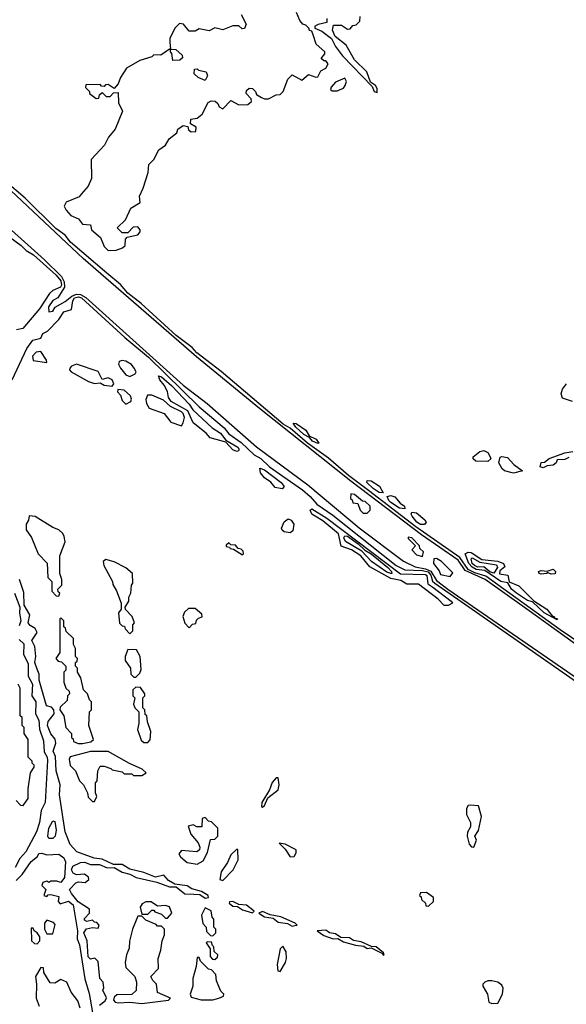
# Model space of a CAD drawing. Extents: x 2737310 to 2869991, y 870230 to 1012730.
# Tile 361 of 479: x 2793858 to 2796622, y 961534 to 966518. Entities that reach past the tile are written whole.
import ezdxf

# ---------------------------------------------------------------- set-up
doc = ezdxf.new("R2010")
doc.units = 0

msp = doc.modelspace()

# ---------------------------------------------------------------- linework, layer by layer
at = {"layer": '0CON02XD'}
for points in [[(2794977.5, 966545), (2795002.5, 966495), (2794995, 966473.3), (2794983, 966473), (2794965, 966487.5), (2794935, 966487.5), (2794885, 966467.5), (2794845, 966477.5), (2794815, 966462.5), (2794765, 966472.5), (2794745, 966460), (2794715, 966460), (2794686.4, 966496.4), (2794665, 966500), (2794643, 966477), (2794617.5, 966425), (2794616.7, 966405), (2794620, 966370), (2794647, 966367), (2794678.3, 966338.3), (2794680, 966325), (2794667, 966313), (2794631.7, 966311.7), (2794627, 966347), (2794620, 966355), (2794620, 966370), (2794615, 966370), (2794571.7, 966338.3), (2794535, 966340), (2794525, 966330), (2794465, 966312.5), (2794397, 966273), (2794366.7, 966225), (2794356.1, 966193.9), (2794335, 966170), (2794305, 966190), (2794291.7, 966188.3), (2794285, 966180), (2794271.7, 966181.7), (2794265, 966190), (2794191.7, 966188.3), (2794190, 966175), (2794210, 966155), (2794210, 966145), (2794245, 966120), (2794258.3, 966121.7), (2794261.7, 966138.3), (2794275, 966150), (2794295, 966130), (2794315, 966130), (2794331.7, 966148.3), (2794355, 966150), (2794357, 966097), (2794377.5, 966055), (2794340, 965965), (2794306.4, 965923.6), (2794286.2, 965883.8), (2794219.3, 965810.7), (2794221.2, 965715), (2794203.6, 965676.4), (2794167.5, 965635), (2794158.3, 965621.7), (2794092.5, 965595), (2794082.5, 965575), (2794092.5, 965555), (2794116.4, 965526.4), (2794155, 965510), (2794175, 965482.5), (2794215, 965480), (2794220, 965455), (2794266.4, 965416.4), (2794285, 965370), (2794305, 965350)], [(2794305, 965350), (2794345, 965352.5), (2794377, 965363), (2794390, 965375), (2794393, 965407), (2794401.7, 965418.3), (2794455, 965430), (2794467.5, 965445), (2794467.5, 965455), (2794455, 965470), (2794431.7, 965468.3), (2794405, 965440), (2794375, 965440), (2794350, 965465), (2794392.5, 965505), (2794420, 965565), (2794467, 965593), (2794462.5, 965625), (2794482, 965665), (2794507.5, 965745), (2794510, 965785), (2794535, 965810), (2794560.7, 965859.3), (2794595, 965882.5), (2794613.3, 965915), (2794652.5, 965945), (2794657.5, 965965), (2794685, 965982.5), (2794708.3, 965978.3), (2794711.7, 965961.7), (2794725, 965950), (2794748.3, 965951.7), (2794750, 965975), (2794721.7, 965991.7), (2794722.5, 966015), (2794755, 966020), (2794780, 966040), (2794810, 966100), (2794825, 966107.5), (2794846.1, 966106.1), (2794860, 966095), (2794867, 966077), (2794885, 966067.5), (2794925, 966110), (2794965, 966087.5), (2795011.7, 966088.3), (2795030, 966105), (2795028.3, 966118.3), (2795002.5, 966145), (2795005, 966160), (2795018.3, 966171.7), (2795035, 966170), (2795050, 966155), (2795055, 966140), (2795080, 966125), (2795095, 966117.5), (2795115, 966117.5), (2795155, 966137.5), (2795175, 966140), (2795190, 966155), (2795213, 966217), (2795235, 966240), (2795285, 966212.5), (2795318.3, 966241.7), (2795355, 966227.5), (2795365, 966230), (2795380.7, 966259.3), (2795406.4, 966273.6), (2795417.5, 966295), (2795405, 966310), (2795395, 966310), (2795381.7, 966321.7), (2795400, 966345), (2795400, 966355), (2795356.7, 966395), (2795341.7, 966441.7), (2795335, 966460), (2795323.6, 966463.6), (2795320, 966475), (2795305, 966490), (2795290, 966495), (2795273.9, 966513.9), (2795257.5, 966555)], [(2795410, 966525), (2795410, 966505), (2795366.7, 966493.3), (2795350, 966485), (2795350, 966475), (2795385, 966461.2), (2795434, 966424), (2795455, 966382.5), (2795490, 966335), (2795640, 966180), (2795650, 966155), (2795665, 966150), (2795665, 966170), (2795657.5, 966185), (2795631.7, 966201.7), (2795612.5, 966255), (2795550, 966315), (2795508.8, 966388.8), (2795453.3, 966433.3), (2795440, 966465), (2795445, 966490), (2795485, 966490), (2795515, 966470), (2795528.3, 966471.7), (2795541.7, 966488.3), (2795558.3, 966491.7), (2795578.3, 966511.7), (2795580, 966535)], [(2794795, 966210), (2794760, 966225), (2794740, 966245), (2794741.7, 966268.3), (2794755, 966270), (2794762.5, 966262.5), (2794800, 966255), (2794807.5, 966235), (2794795, 966210)], [(2795465, 966157.5), (2795475, 966163.3), (2795495, 966172.5), (2795503.3, 966185), (2795510, 966205), (2795501.7, 966221.7), (2795455, 966202.5), (2795433, 966177), (2795430, 966165), (2795438.3, 966158.3), (2795465, 966157.5)], [(2801775, 959797.1), (2800571.5, 960631.5), (2799166.4, 961606.4), (2798370, 962150), (2798285, 962215.6), (2797937.3, 962457.3), (2797788.8, 962575), (2797696.1, 962636.1), (2797676.1, 962676.1), (2797594.4, 962714.4), (2797290.3, 962920.3), (2797037.5, 963105), (2796656.1, 963366.1), (2796422, 963535), (2796212, 963685), (2796110.2, 963730.2), (2796075, 963781.9), (2795890.2, 963910.2), (2795531.8, 964181.8), (2795069.6, 964549.6), (2794751.4, 964811.4), (2794179.1, 965309.1), (2793756, 965706)], [(2796981.4, 963165), (2796590.4, 963430.4), (2796215, 963701.5), (2796158.5, 963718.5), (2796125.2, 963735.2), (2796083.3, 963795), (2795861, 963951), (2795621.5, 964135), (2795521, 964211), (2795419.1, 964299.1), (2795313.8, 964373.8), (2795225, 964450), (2795190.7, 964470.7), (2794877.1, 964737.1), (2794752.7, 964832.7), (2794729.5, 964859.5), (2794649.4, 964919.4), (2794472.4, 965082.4), (2794404.2, 965134.2), (2794367.2, 965177.2), (2794297.5, 965235), (2794115, 965391.9), (2794087.6, 965427.6), (2794040.8, 965460.8), (2793885.6, 965615.6), (2793782.7, 965702.7)], [(2793713.4, 965543.4), (2793982.3, 965302.3), (2794068.1, 965218.1), (2794082, 965192), (2794083.5, 965165), (2794050, 965110), (2794025, 965096.2), (2794003.8, 965065), (2794005, 965040), (2794025, 965042.5), (2794037, 965063), (2794087.7, 965092.3), (2794120.8, 965119.2), (2794145, 965128.8), (2794165, 965127.5), (2794192.7, 965112.7), (2794685, 964668), (2794805.6, 964575.6), (2795055, 964356.2), (2795314.3, 964164.3), (2795575, 963946.2), (2795797.7, 963777.7), (2795857.9, 963747.9), (2795909.1, 963739.1), (2795937.1, 963727.1), (2795965, 963678.6), (2796022.5, 963635), (2796955, 962993.1)], [(2793808, 965418), (2793865.4, 965375.4), (2793889.7, 965349.7), (2793927.8, 965327.8), (2794042.5, 965225), (2794065, 965195.7), (2794069.6, 965175), (2794064.3, 965165), (2794025, 965147.5), (2794008.3, 965131.7), (2793957.5, 965055), (2793872.5, 964955), (2793842, 964948)], [(2793819.1, 964695), (2793893.6, 964853.6), (2793924, 964896), (2793963.8, 964906.2), (2793975, 964930), (2793998.3, 964941.7), (2794055, 965000), (2794080.5, 965039.5), (2794119.3, 965050.7), (2794125.4, 965095), (2794135, 965110.9), (2794155, 965115.9), (2794170.2, 965110.2), (2794389.8, 964909.8), (2794509.2, 964809.2), (2794765, 964559.2), (2794891.5, 964451.5), (2794915, 964422), (2794977.9, 964377.9), (2795042.5, 964315), (2795076.5, 964296.5), (2795121.2, 964255), (2795188.3, 964208.3), (2795287.9, 964137.9), (2795326.2, 964105), (2795360, 964065), (2795440.7, 964010.7), (2795760.8, 963755), (2795805, 963732.7), (2795895, 963730.4), (2795922.9, 963722.9), (2795937, 963707), (2795945.9, 963675.9), (2795956.7, 963665), (2796545, 963255.5), (2797450.8, 962625)], [(2793995, 964782.5), (2793993.3, 964795), (2793965, 964839.4), (2793940.6, 964835), (2793922.5, 964815), (2793925, 964793.3), (2793995, 964782.5)], [(2794415, 964711.4), (2794441.2, 964725), (2794446.7, 964735), (2794435.8, 964755), (2794422.4, 964772.4), (2794395, 964790), (2794375, 964793.3), (2794361.2, 964788.8), (2794356.7, 964775), (2794367.5, 964755), (2794395, 964720.8), (2794415, 964711.4)], [(2794325, 964662.5), (2794333.8, 964675), (2794325, 964695.7), (2794305, 964705.5), (2794275, 964697.5), (2794255, 964737.8), (2794145, 964774.6), (2794119.2, 964765), (2794111.2, 964755), (2794110, 964745), (2794117.5, 964735), (2794205, 964686), (2794235, 964676.7), (2794265, 964680), (2794285, 964667.5), (2794325, 964662.5)], [(2794955, 964332.7), (2794935, 964341.1), (2794899.4, 964379.4), (2794821.1, 964401.1), (2794800.8, 964425), (2794735, 964478), (2794707.7, 964537.7), (2794622.7, 964585), (2794610.4, 964605), (2794605.4, 964635.4), (2794588.5, 964668.5), (2794565.6, 964695), (2794560, 964715), (2794575, 964711.1), (2794627.1, 964665), (2794715, 964572.2), (2794733.7, 964543.7), (2794831.6, 964451.6), (2794873.8, 964425), (2794899.2, 964389.2), (2794960.5, 964355), (2794966.7, 964343.3), (2794964.3, 964335.7), (2794955, 964332.7)], [(2794395, 964572.5), (2794420, 964585), (2794423.3, 964596.7), (2794417.5, 964615), (2794385, 964642.5), (2794353, 964647), (2794352.5, 964635), (2794367, 964617), (2794375, 964590), (2794395, 964572.5)], [(2796652.5, 964585), (2796602.3, 964602.3), (2796596.4, 964623.6), (2796602.3, 964647.7), (2796622.5, 964675)], [(2794675, 964462.5), (2794685, 964477.5), (2794691.1, 964505), (2794684.4, 964525), (2794675, 964533.5), (2794620.4, 964560.4), (2794585, 964592.7), (2794525, 964618.2), (2794503, 964617), (2794496.1, 964596.1), (2794498.8, 964575), (2794512.5, 964552.5), (2794587.5, 964525), (2794621.7, 964481.7), (2794675, 964462.5)], [(2795365, 964372.5), (2795337.5, 964385), (2795323.3, 964403.3), (2795295, 964418.5), (2795253.5, 964455), (2795240, 964475), (2795255, 964474), (2795305, 964440), (2795321.7, 964411.7), (2795356.9, 964395), (2795370, 964375), (2795365, 964372.5)], [(2796225, 964282.5), (2796163.6, 964283.6), (2796150, 964295), (2796150, 964305), (2796185, 964332.5), (2796205, 964336.7), (2796225, 964327.5), (2796237.5, 964305), (2796240, 964295), (2796225, 964282.5)], [(2796355, 964223.3), (2796310, 964235), (2796297.5, 964245), (2796280, 964275), (2796287, 964303), (2796295, 964307.5), (2796325, 964302.5), (2796357, 964267), (2796400, 964235), (2796355, 964223.3)], [(2796635, 964302.5), (2796615, 964292.5), (2796575, 964290), (2796570, 964275), (2796555, 964262.5), (2796525, 964260), (2796505, 964250), (2796490, 964255), (2796495, 964277.5), (2796511.7, 964278.3), (2796535, 964296.2), (2796613.9, 964326.1), (2796655, 964332.5)], [(2795185, 964143.1), (2795149.5, 964149.5), (2795127.4, 964177.4), (2795095, 964199.5), (2795075.5, 964225), (2795072.6, 964247.4), (2795095, 964240.4), (2795180.4, 964175), (2795194.5, 964155), (2795185, 964143.1)], [(2795695, 964123.3), (2795675, 964124.6), (2795645, 964144.6), (2795613.3, 964175), (2795614.2, 964185.8), (2795635, 964184.2), (2795676.5, 964156.5), (2795695, 964123.3)], [(2795615, 964020), (2795630, 964035), (2795630, 964055), (2795605, 964080), (2795591.7, 964081.7), (2795550, 964115), (2795531.7, 964118.3), (2795530, 964095), (2795538.3, 964088.3), (2795541.7, 964071.7), (2795568.3, 964068.3), (2795580, 964035), (2795595, 964020), (2795615, 964020)], [(2795805, 964042), (2795778, 964045), (2795735, 964074.7), (2795723.8, 964085), (2795716, 964105), (2795735, 964110.4), (2795755, 964102.5), (2795781.1, 964071.1), (2795804, 964055), (2795805, 964042)], [(2794055, 963600), (2794060, 963615), (2794051.7, 963621.7), (2794050, 963635), (2794070, 963655), (2794070, 963685), (2794060, 963715), (2794060, 963805), (2794087.5, 963875), (2794081.7, 963901.7), (2794075, 963917.5), (2794056.1, 963936.1), (2794025, 963948), (2793935, 964003.3), (2793905, 964007.5), (2793902.5, 963985), (2793890, 963965), (2793890, 963935), (2793917, 963897), (2793950, 963815), (2793997, 963767), (2794000, 963695), (2794020, 963675), (2794020, 963625), (2794041.7, 963601.7), (2794055, 963600)], [(2796025, 963552.9), (2796003.4, 963553.4), (2795974, 963585), (2795875, 963661.4), (2795815, 963661.1), (2795785, 963680), (2795735, 963689.5), (2795628.3, 963748.3), (2795582.5, 963805), (2795535, 963834.4), (2795483.5, 963853.5), (2795470.6, 963915), (2795391.3, 963981.3), (2795335, 964015.7), (2795327.1, 964035), (2795335, 964041.9), (2795411.4, 963995), (2795782.6, 963712.6), (2795909.6, 963709.6), (2795915.8, 963705), (2795922, 963662), (2795946.7, 963645), (2796040, 963575), (2796046.2, 963563.8), (2796025, 963552.9)], [(2795885, 963962.2), (2795865.5, 963975), (2795842.2, 964005), (2795837.5, 964015), (2795841.2, 964025), (2795865, 964021.9), (2795907.1, 963987.1), (2795912.5, 963975), (2795905, 963963.1), (2795885, 963962.2)], [(2795225, 963921.2), (2795195.8, 963925.8), (2795185, 963933.3), (2795181.2, 963945), (2795195, 963976.7), (2795215, 963992), (2795231.2, 963985), (2795244, 963965), (2795238.6, 963931.4), (2795225, 963921.2)], [(2795735, 963714.2), (2795715, 963721.4), (2795636.2, 963775), (2795588.3, 963828.3), (2795505, 963876.2), (2795497.1, 963895), (2795501.2, 963905), (2795515, 963903.1), (2795568.9, 963865), (2795602.5, 963832.5), (2795635.5, 963815), (2795719.5, 963745), (2795738, 963725), (2795740, 963715), (2795735, 963714.2)], [(2795895, 963800), (2795900, 963825), (2795881.7, 963841.7), (2795880, 963855), (2795840, 963895), (2795821.7, 963898.3), (2795821.7, 963891.7), (2795860, 963855), (2795840, 963835), (2795865, 963810), (2795895, 963800)], [(2794985, 963810), (2794990, 963815), (2794988.3, 963828.3), (2794978.3, 963838.3), (2794961.7, 963841.7), (2794948.3, 963858.3), (2794925, 963860), (2794915, 963870), (2794901.7, 963858.3), (2794901.7, 963851.7), (2794918.3, 963848.3), (2794921.7, 963841.7), (2794938.3, 963838.3), (2794985, 963810)], [(2796575, 963480), (2796510, 963515), (2796451.2, 963571.2), (2796425, 963578.2), (2796370, 963615), (2796345.5, 963635), (2796326.7, 963666.7), (2796291.4, 963675), (2796209.8, 963729.8), (2796166, 963735), (2796145, 963747.5), (2796129.3, 963765), (2796110, 963815), (2796125, 963822.1), (2796140.8, 963820.8), (2796195, 963786.4), (2796276.4, 963776.4), (2796303.8, 963765), (2796311.7, 963748.3), (2796285, 963727.5), (2796283.5, 963713.5), (2796326.2, 963706.2), (2796333.3, 963673.3), (2796381.5, 963651.5), (2796457.1, 963577.1), (2796523.1, 963535), (2796550.8, 963500.8), (2796562.5, 963495), (2796560, 963490), (2796576.7, 963485), (2796575, 963480)], [(2794415, 963410), (2794430, 963425), (2794430, 963455), (2794437.5, 963465), (2794427, 963497), (2794391.7, 963531.7), (2794390, 963545), (2794410, 963575), (2794410, 963595), (2794420, 963615), (2794422.5, 963655), (2794430, 963665), (2794427.5, 963715), (2794395, 963743.3), (2794335, 963773.3), (2794293.6, 963786.4), (2794280, 963775), (2794282.5, 963755), (2794327.5, 963675), (2794328.3, 963658.3), (2794347, 963627), (2794370, 963565), (2794370, 963535), (2794357.5, 963515), (2794363, 963463), (2794375, 963450), (2794388.3, 963448.3), (2794390, 963435), (2794415, 963410)], [(2796035, 963700), (2796048.3, 963718.3), (2795990, 963775), (2795965, 963790), (2795951.7, 963788.3), (2795950, 963765), (2795978.3, 963728.3), (2795985, 963710), (2796035, 963700)], [(2796255, 963716.9), (2796235, 963723.9), (2796205, 963749.2), (2796175, 963746.9), (2796157.5, 963755), (2796145, 963766.2), (2796140.3, 963789.7), (2796145, 963793.8), (2796185, 963772.2), (2796268.9, 963758.9), (2796273.3, 963745), (2796255, 963716.9)], [(2796545, 963710.9), (2796525, 963720), (2796522.5, 963715), (2796495, 963710.9), (2796484, 963715), (2796481.2, 963725), (2796495, 963729.4), (2796525, 963725.8), (2796555, 963737.5), (2796567.1, 963725), (2796565, 963713.5), (2796545, 963710.9)], [(2793945, 963230), (2793934, 963265), (2793939.2, 963295), (2793934.2, 963345), (2793918, 963375), (2793946.4, 963416.4), (2793936, 963436), (2793910.7, 963450.7), (2793900.6, 963465), (2793908.8, 963505), (2793880, 963555), (2793878.1, 963618.1), (2793855.6, 963685)], [(2793830.8, 963615), (2793858.6, 963545), (2793855.6, 963515), (2793863.6, 963475), (2793855, 963450)], [(2794715, 963440), (2794731.7, 963458.3), (2794748.3, 963461.7), (2794751.7, 963478.3), (2794761.7, 963488.3), (2794780, 963495), (2794778.3, 963508.3), (2794745, 963537.5), (2794711.7, 963538.3), (2794691.7, 963518.3), (2794683, 963497), (2794693, 963463), (2794715, 963440)], [(2794153.9, 962853.9), (2794175, 962854.2), (2794217, 962863), (2794230, 962875), (2794207.5, 962945), (2794210, 963015), (2794220, 963025), (2794220, 963065), (2794210, 963075), (2794200, 963105), (2794180, 963125), (2794167, 963187), (2794150, 963215), (2794150, 963235), (2794140, 963245), (2794140, 963265), (2794148.3, 963271.7), (2794150, 963285), (2794140, 963295), (2794140, 963335), (2794130, 963355), (2794130, 963385), (2794091.7, 963421.7), (2794088.3, 963438.3), (2794080, 963445), (2794080, 963475), (2794065, 963490), (2794060, 963485), (2794060, 963315), (2794040, 963285), (2794051.7, 963271.7), (2794068.3, 963268.3), (2794090, 963245), (2794090, 963225), (2794080, 963215), (2794080, 963165), (2794090, 963135), (2794108.3, 963118.3), (2794110, 963105), (2794100, 963095), (2794098.3, 963071.7), (2794061.7, 963038.3), (2794060, 963025), (2794080, 962995), (2794090, 962935), (2794120, 962905), (2794120, 962885), (2794128.3, 962878.3), (2794130, 962865), (2794153.9, 962853.9)], [(2793855, 963380), (2793878.9, 963358.9), (2793876, 963305), (2793899.7, 963259.7), (2793900.8, 963195), (2793922.5, 963155), (2793918, 963095), (2793938.9, 963065), (2793937.1, 963005), (2793955, 962972.5), (2793957, 962927), (2793977.3, 962867.3), (2793981.9, 962811.9), (2793995.7, 962785.7), (2793997.6, 962767.6), (2793985.6, 962555), (2793965.9, 962514.1), (2793958, 962455), (2793943.2, 962406.8), (2793888, 962305), (2793858, 962272), (2793834.4, 962225.6)], [(2794445, 963190), (2794465, 963210), (2794471.7, 963228.3), (2794467.5, 963295), (2794448.3, 963328.3), (2794405, 963330), (2794390, 963295), (2794390, 963275), (2794417.5, 963235), (2794420, 963205), (2794435, 963190), (2794445, 963190)], [(2794261.1, 961528.9), (2794289.5, 961550.5), (2794296.4, 961566.4), (2794277.5, 961605), (2794283, 961617), (2794280, 961645), (2794262.5, 961665), (2794255, 961750), (2794237, 961767), (2794215, 961762), (2794204.4, 961774.4), (2794198.8, 961855), (2794181.9, 961895), (2794195, 961915.8), (2794225, 961923.3), (2794255, 961920), (2794260, 961935), (2794248.3, 961948.3), (2794235, 961950), (2794225, 961960), (2794196.2, 961953.8), (2794185, 961960), (2794185, 961967.5), (2794210, 961995), (2794210, 962015), (2794153.3, 962053.3), (2794118.8, 962095), (2794110, 962115), (2794141.2, 962148.8), (2794155, 962153.8), (2794189.3, 962150.7), (2794207.5, 962165), (2794205, 962177.5), (2794185, 962192.5), (2794145, 962190), (2794128.3, 962198.3), (2794120, 962215), (2794126.4, 962233.6), (2794165, 962252), (2794185, 962254), (2794215, 962241.2), (2794261.2, 962241.2), (2794300, 962225), (2794335, 962226.7), (2794375, 962202.5), (2794415, 962192.5), (2794445.9, 962175.9), (2794551.4, 962151.4), (2794615, 962128), (2794648.3, 962128.3), (2794692.7, 962092.7), (2794738.3, 962091.7), (2794769.2, 962089.2), (2794795, 962071.2), (2794812.5, 962075), (2794810, 962085), (2794776.7, 962105), (2794727.9, 962117.9), (2794705, 962132.9), (2794642.3, 962142.3), (2794610, 962160), (2794587, 962187), (2794545, 962177.5), (2794485, 962200.8), (2794415, 962218.6), (2794375, 962241.2), (2794332, 962242), (2794275, 962268), (2794234.3, 962274.3), (2794145.8, 962305.8), (2794112.7, 962342.7), (2794087, 962407), (2794058.9, 962595), (2794062.9, 962645), (2794041.4, 962715), (2794038, 962788), (2794027.5, 962815), (2794040, 962855), (2794036.4, 962876.4), (2794015, 962903.3), (2793998, 962945), (2794002, 962965), (2794032.5, 963005), (2794030, 963025), (2794018.3, 963038.3), (2793993.3, 963045), (2793955.8, 963175), (2793956.7, 963205), (2793945, 963230)], [(2793875, 962540), (2793900, 962575), (2793900, 962625), (2793912.5, 962705), (2793930, 962735), (2793930, 962745), (2793920, 962755), (2793920, 962765), (2793900, 962785), (2793900, 962875), (2793880, 962905), (2793880, 962935), (2793870, 962945), (2793870, 962985), (2793860, 962995), (2793860, 963135), (2793850, 963155)], [(2794505, 962860), (2794517, 962873), (2794520, 962915), (2794503, 962963), (2794500, 962995), (2794491.7, 963001.7), (2794490, 963025), (2794480, 963035), (2794480, 963085), (2794490, 963095), (2794490, 963105), (2794468.3, 963138.3), (2794445, 963140), (2794430, 963125), (2794430, 963095), (2794440, 963085), (2794433, 963053), (2794440, 963035), (2794460, 963015), (2794460, 962955), (2794452.5, 962925), (2794471.7, 962871.7), (2794485, 962860), (2794505, 962860)], [(2794235, 962560), (2794247.5, 962585), (2794240, 962605), (2794240, 962655), (2794250, 962665), (2794252.5, 962715), (2794265, 962740), (2794285, 962740), (2794318.3, 962728.3), (2794325, 962720), (2794375, 962710), (2794385, 962700), (2794425, 962700), (2794432.5, 962692.5), (2794475, 962692.5), (2794497.5, 962705), (2794477.5, 962725), (2794413.3, 962753.3), (2794305, 962813.3), (2794215, 962814), (2794113, 962787), (2794107.5, 962775), (2794113, 962743), (2794140, 962715), (2794160, 962665), (2794180, 962645), (2794200, 962605), (2794203, 962583), (2794225, 962560), (2794235, 962560)], [(2795085, 962532.5), (2795095, 962540), (2795111.7, 962578.3), (2795165, 962620), (2795170, 962645), (2795165, 962680), (2795155, 962680), (2795135, 962657.5), (2795120.7, 962619.3), (2795082.5, 962555), (2795080, 962535), (2795085, 962532.5)], [(2793840, 962565), (2793861.7, 962541.7), (2793875, 962540)], [(2796155, 962330), (2796167.5, 962365), (2796160, 962385), (2796177, 962413), (2796192.5, 962485), (2796178.3, 962538.3), (2796135, 962542.5), (2796125, 962540), (2796117.5, 962525), (2796117.5, 962495), (2796137.5, 962455), (2796137, 962433), (2796122.5, 962405), (2796120, 962385), (2796130, 962345), (2796141.7, 962331.7), (2796155, 962330)], [(2794025, 962372.5), (2794005, 962372.5), (2794000, 962385), (2794004.5, 962425.5), (2794025, 962462.5), (2794035, 962460), (2794041.2, 962415), (2794037.5, 962385), (2794025, 962372.5)], [(2794755, 962242.5), (2794785, 962260), (2794807, 962303), (2794821.7, 962368.3), (2794845, 962370), (2794860, 962385), (2794860, 962425), (2794828.3, 962458.3), (2794811.7, 962461.7), (2794795, 962480), (2794780, 962475), (2794778.3, 962431.7), (2794753, 962433), (2794735, 962442.5), (2794710, 962435), (2794722.5, 962395), (2794760.7, 962350.7), (2794769.3, 962329.3), (2794767.5, 962315), (2794753.6, 962306.4), (2794675, 962312.5), (2794662.5, 962295), (2794670.7, 962280.7), (2794705, 962252.5), (2794755, 962242.5)], [(2795225, 962280), (2795245, 962282.5), (2795255, 962300), (2795255, 962316.2), (2795200, 962345), (2795170, 962350), (2795199.3, 962319.3), (2795225, 962280)], [(2794885, 962160), (2794937.5, 962215), (2794962.5, 962265), (2794960, 962315), (2794955, 962320), (2794925, 962290), (2794908.6, 962251.4), (2794876.7, 962205), (2794870, 962165), (2794885, 962160)], [(2793839.5, 962160.5), (2793869.5, 962190.5), (2793915, 962256), (2793948, 962282), (2793955, 962296.7), (2793969.3, 962299.3), (2793995, 962290), (2794055, 962293.8), (2794080, 962275), (2794088.8, 962255), (2794083.3, 962175), (2794065, 962150), (2794045, 962157.5), (2794015, 962157.5), (2794005, 962150), (2793995, 962157.5), (2793975, 962150), (2793970, 962135), (2793990, 962115), (2793980, 962085), (2793995, 962080), (2794001.7, 962088.3), (2794015, 962090), (2794055, 962080), (2794052.5, 962055), (2794061.7, 962041.7), (2794103.9, 962056.1), (2794127.4, 962037.4), (2794150.5, 961905), (2794148.1, 961865), (2794159.4, 961835), (2794187.1, 961662.9), (2794208.3, 961588.3), (2794237.5, 961425)], [(2794605, 961970), (2794626.2, 961995), (2794615, 962026.7), (2794595, 962033.3), (2794555, 962030), (2794521.7, 962051.7), (2794495, 962052.5), (2794477, 962043), (2794467.5, 962025), (2794475, 961990), (2794505, 961990), (2794525, 962010), (2794535, 962010), (2794541.7, 962001.7), (2794575, 961990), (2794595, 961970), (2794605, 961970)], [(2795035, 961997.5), (2795042.5, 962005), (2795005, 962035.7), (2794965, 962038.8), (2794935, 962054), (2794918.3, 962051.7), (2794916.7, 962045), (2794935, 962030), (2794958.3, 962028.3), (2794985, 962012.5), (2795035, 961997.5)], [(2795925, 962030), (2795950, 962055), (2795950, 962075), (2795915, 962100), (2795885, 962097.5), (2795880, 962085), (2795888.3, 962078.3), (2795890, 962065), (2795910, 962045), (2795911.7, 962031.7), (2795925, 962030)], [(2794835, 961880), (2794850, 961895), (2794850, 961915), (2794840, 961925), (2794840, 961965), (2794830, 961975), (2794826.4, 962006.4), (2794795, 962022.5), (2794776.7, 961985), (2794783, 961943), (2794800, 961925), (2794801.7, 961901.7), (2794821.7, 961881.7), (2794835, 961880)], [(2795235, 961930), (2795255, 961933.8), (2795260, 961935), (2795250, 961945), (2795177.3, 961977.3), (2795125, 961987.5), (2795085, 962003.3), (2795067.5, 961995), (2795095, 961976.2), (2795139.5, 961969.5), (2795165, 961948.8), (2795212.5, 961942.5), (2795235, 961930)], [(2794025, 961890), (2794037.5, 961937.5), (2794028.3, 961948.3), (2793995, 961960), (2793982.5, 961945), (2793982.5, 961915), (2793995, 961890), (2794025, 961890)], [(2794475, 961537.5), (2794515, 961542.9), (2794610, 961555), (2794620, 961565), (2794553.6, 961593.6), (2794550, 961635), (2794530, 961655), (2794520, 961675), (2794560, 961715), (2794557.5, 961765), (2794571.7, 961808.3), (2794577.5, 961855), (2794590, 961885), (2794590, 961915), (2794575, 961930), (2794555, 961930), (2794548.3, 961938.3), (2794495, 961960), (2794475, 961980), (2794455, 961980), (2794427.5, 961915), (2794413, 961853), (2794411.7, 961818.3), (2794397.5, 961785), (2794390, 961745), (2794395, 961720), (2794440, 961675), (2794447.5, 961645), (2794447, 961603), (2794425, 961583.3), (2794348.3, 961581.7), (2794335, 961570), (2794332.5, 961555), (2794340, 961545), (2794355, 961542), (2794415, 961544.3), (2794475, 961537.5)], [(2793945, 961840), (2793960, 961855), (2793960, 961875), (2793946.4, 961896.4), (2793930, 961905), (2793925, 961920), (2793915, 961920), (2793917.5, 961855), (2793931.7, 961841.7), (2793945, 961840)], [(2795695, 961782.5), (2795700, 961785), (2795696.7, 961795), (2795660, 961825), (2795636.7, 961826.7), (2795585, 961850), (2795545, 961856), (2795525, 961870.8), (2795481.2, 961871.2), (2795455, 961890.8), (2795425, 961895.8), (2795405, 961909.2), (2795362.5, 961905), (2795395, 961882), (2795442.5, 961865), (2795467, 961867), (2795495, 961850), (2795555, 961832.5), (2795598.3, 961828.3), (2795615, 961816.7), (2795635, 961820), (2795691.7, 961791.7), (2795695, 961782.5)], [(2794845, 961760), (2794858.3, 961771.7), (2794860, 961785), (2794841.7, 961801.7), (2794840, 961825), (2794831.7, 961831.7), (2794828.3, 961848.3), (2794805, 961850), (2794800, 961845), (2794820, 961815), (2794820, 961775), (2794831.7, 961761.7), (2794845, 961760)], [(2795175, 961700), (2795202.5, 961745), (2795206.7, 961765), (2795205, 961800), (2795187.5, 961827.5), (2795174, 961815), (2795160, 961735), (2795163, 961703), (2795175, 961700)], [(2794775, 961556), (2794835, 961556.2), (2794865, 961564.2), (2794887.5, 961575), (2794890, 961585), (2794875, 961600), (2794853, 961653), (2794850, 961685), (2794828.3, 961708.3), (2794811.7, 961711.7), (2794771.7, 961751.7), (2794765, 961770), (2794755, 961770), (2794750, 961725), (2794733.8, 961665), (2794733.3, 961625), (2794720, 961585), (2794725, 961570), (2794775, 961556)], [(2794163.3, 961515), (2794150.7, 961550.7), (2794117.5, 961595), (2794096.4, 961646.4), (2794065, 961660), (2794035, 961640), (2794011.7, 961641.7), (2793980, 961695), (2793978.3, 961718.3), (2793965, 961720), (2793937.5, 961675), (2793942.5, 961635), (2793940, 961565), (2793956.7, 961525)], [(2796245, 961537.5), (2796275, 961540), (2796300, 961585), (2796302.5, 961615), (2796295, 961630), (2796275.9, 961645.9), (2796245, 961652.5), (2796225, 961652.5), (2796210, 961645), (2796200, 961635), (2796200, 961625), (2796222.5, 961585), (2796230, 961545), (2796245, 961537.5)]]:
    msp.add_lwpolyline(points, dxfattribs=at)

doc.saveas('drawing.dxf')
